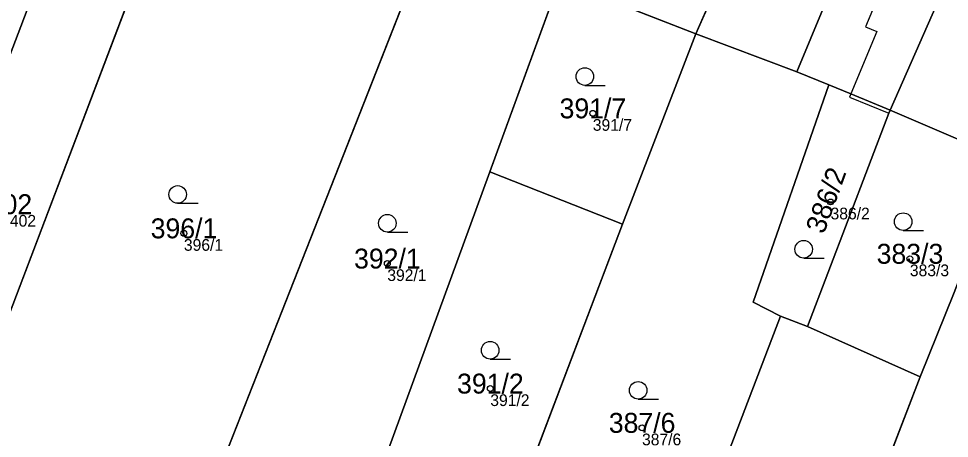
# Model space of a CAD drawing. Extents: x -603967 to -594699, y -1179315 to -1165625.
# Drawn here: x -597987.7 to -597908.3, y -1172471.7 to -1172435.9 of the extents above; entities that cross this region are included whole.
import ezdxf

# ---------------------------------------------------------------- set-up
doc = ezdxf.new("R2010")
doc.units = 0
for name, color, linetype in [('Definiční body', 7, 'Continuous'), ('Hranice parcel', 7, 'Continuous'), ('Parcelní čísla', 7, 'Continuous'), ('Polygon budovy', 7, 'Continuous'), ('Polygon parcely', 7, 'Continuous'), ('Vnitřní kresba', 7, 'Continuous'), ('Značky kultur', 7, 'Continuous')]:
    doc.layers.add(name, color=color, linetype=linetype)

msp = doc.modelspace()

# ---------------------------------------------------------------- linework, layer by layer
at = {"layer": 'Definiční body'}
for centre in [(-597938.73, -1172443.99994), (-597918.44, -1172451.55994), (-597973.63, -1172454.23994), (-597911.67, -1172456.40994), (-597956.27, -1172456.81994), (-597947.48, -1172467.48994), (-597934.53, -1172470.83994)]:
    msp.add_circle(centre, 0.25, dxfattribs=at)
at = {"layer": 'Hranice parcel'}
for p, q in [((-597980.13, -1172417.05), (-597997.89, -1172463.72)), ((-597972.94, -1172420.06), (-597996.28, -1172481.47)), ((-597952.43, -1172428.29), (-597976.69, -1172489.91)), ((-597947.52, -1172448.98), (-597941.7, -1172433.01)), ((-597941.57, -1172432.67), (-597929.95, -1172437.22)), ((-597929.95, -1172437.22), (-597928.44, -1172433.79)), ((-597929.95, -1172437.22), (-597936.19, -1172453.47)), ((-597921.32, -1172440.45), (-597929.95, -1172437.22)), ((-597921.32, -1172440.45), (-597918.59, -1172441.57)), ((-597918.59, -1172441.57), (-597925.05, -1172460.12)), ((-597913.46, -1172443.99), (-597920.4, -1172462.2)), ((-597913.36, -1172443.73), (-597913.46, -1172443.99)), ((-597913.36, -1172443.73), (-597903.59, -1172447.9)), ((-597957.89, -1172477.4), (-597947.52, -1172448.98)), ((-597947.52, -1172448.98), (-597936.19, -1172453.47)), ((-597936.19, -1172453.47), (-597954.39, -1172501.41)), ((-597925.05, -1172460.12), (-597922.72, -1172461.3)), ((-597922.72, -1172461.3), (-597934.53, -1172492.19)), ((-597920.4, -1172462.2), (-597922.72, -1172461.3)), ((-597920.4, -1172462.2), (-597910.8, -1172466.49)), ((-597914.89, -1172477.15), (-597910.8, -1172466.49))]:
    msp.add_line(p, q, dxfattribs=at)
for points in [[(-597902.19, -1172418.15), (-597905.49, -1172425.95), (-597906.92, -1172429.12), (-597913.36, -1172443.73)], [(-597914.37, -1172423.66), (-597915.21, -1172425.73), (-597921.32, -1172440.45)], [(-597918.59, -1172441.57), (-597916.72, -1172442.34), (-597913.36, -1172443.73)], [(-597910.8, -1172466.49), (-597907.89, -1172459.28), (-597903.94, -1172448.95)]]:
    msp.add_lwpolyline(points, dxfattribs=at)
at = {"layer": 'Polygon budovy'}
msp.add_lwpolyline([(-597910.03, -1172423.63), (-597915.46, -1172436.61), (-597914.49, -1172437.01), (-597916.72, -1172442.34), (-597913.36, -1172443.73), (-597906.92, -1172429.12), (-597905.49, -1172425.95), (-597902.19, -1172418.15), (-597910.27, -1172414.58), (-597913, -1172420.45), (-597910.18, -1172421.58), (-597910.1, -1172421.39), (-597908.61, -1172422.05), (-597909.43, -1172423.88)], close=True, dxfattribs=at)
at = {"layer": 'Polygon parcely'}
for points in [[(-597925.36, -1172426.7), (-597931.54, -1172424.24), (-597931.27, -1172423.61), (-597935.29, -1172421.88), (-597932.18, -1172414.61), (-597938.67, -1172411.59), (-597940.89, -1172416.56), (-597946.8, -1172430.62), (-597941.57, -1172432.67), (-597929.95, -1172437.22), (-597928.44, -1172433.79)], [(-597997.89, -1172463.72), (-597980.13, -1172417.05), (-597991.18, -1172412.89), (-598008.62, -1172456.57), (-598008.85, -1172457.12), (-598003.83, -1172459.18), (-598004.57, -1172460.97)], [(-597921.32, -1172440.45), (-597918.59, -1172441.57), (-597916.72, -1172442.34), (-597913.36, -1172443.73), (-597906.92, -1172429.12), (-597905.49, -1172425.95), (-597902.19, -1172418.15), (-597910.27, -1172414.58), (-597913, -1172420.45), (-597914.37, -1172423.66), (-597915.21, -1172425.73)], [(-597997.89, -1172463.72), (-598001.75, -1172473.86), (-598004.48, -1172481.01), (-597997.42, -1172484.47), (-597996.28, -1172481.47), (-597972.94, -1172420.06), (-597973.17, -1172419.98), (-597975.84, -1172418.88), (-597980.13, -1172417.05)], [(-597896.89, -1172429.99), (-597893.63, -1172421.98), (-597898.02, -1172420.02), (-597902.19, -1172418.15), (-597905.49, -1172425.95), (-597906.92, -1172429.12), (-597913.36, -1172443.73), (-597903.59, -1172447.9), (-597902.46, -1172444.87), (-597901.92, -1172443.44), (-597901.43, -1172442.13)], [(-597971.54, -1172420.55), (-597972.94, -1172420.06), (-597996.28, -1172481.47), (-597994.78, -1172482.12), (-597976.69, -1172489.91), (-597952.43, -1172428.29), (-597954.97, -1172427.19), (-597962.21, -1172424.41), (-597964.13, -1172429.19), (-597973.51, -1172425.78)], [(-597922.37, -1172427.03), (-597921.79, -1172427.33), (-597922.56, -1172429.09), (-597925.24, -1172435.22), (-597928.44, -1172433.79), (-597929.95, -1172437.22), (-597921.32, -1172440.45), (-597915.21, -1172425.73), (-597914.37, -1172423.66), (-597922.45, -1172420.12), (-597923.28, -1172421.8), (-597924.99, -1172425.88)], [(-597962.89, -1172478.21), (-597962.01, -1172475.86), (-597957.89, -1172477.4), (-597947.52, -1172448.98), (-597941.7, -1172433.01), (-597941.57, -1172432.67), (-597946.8, -1172430.62), (-597950.85, -1172428.97), (-597952.43, -1172428.29), (-597976.69, -1172489.91), (-597974.67, -1172490.78), (-597971, -1172492.97), (-597964.96, -1172496.04), (-597960.72, -1172484.95), (-597963.84, -1172483.78), (-597965.78, -1172488.97), (-597973.56, -1172486.08), (-597969.63, -1172475.68)], [(-597947.52, -1172448.98), (-597936.19, -1172453.47), (-597929.95, -1172437.22), (-597941.57, -1172432.67), (-597941.7, -1172433.01)], [(-597954.39, -1172501.41), (-597940.22, -1172507.07), (-597938.44, -1172502.41), (-597934.53, -1172492.19), (-597922.72, -1172461.3), (-597925.05, -1172460.12), (-597918.59, -1172441.57), (-597921.32, -1172440.45), (-597929.95, -1172437.22), (-597936.19, -1172453.47)], [(-597925.05, -1172460.12), (-597922.72, -1172461.3), (-597920.4, -1172462.2), (-597913.46, -1172443.99), (-597913.36, -1172443.73), (-597916.72, -1172442.34), (-597918.59, -1172441.57)], [(-597903.94, -1172448.95), (-597903.59, -1172447.9), (-597913.36, -1172443.73), (-597913.46, -1172443.99), (-597920.4, -1172462.2), (-597910.8, -1172466.49), (-597907.89, -1172459.28)], [(-597957.94, -1172485.98), (-597960.72, -1172484.95), (-597964.96, -1172496.04), (-597957.53, -1172499.87), (-597954.39, -1172501.41), (-597936.19, -1172453.47), (-597947.52, -1172448.98), (-597957.89, -1172477.4), (-597958.79, -1172479.8), (-597949.63, -1172483.21), (-597953.52, -1172493.67), (-597959.92, -1172491.29)], [(-597903.94, -1172448.95), (-597907.89, -1172459.28), (-597910.8, -1172466.49), (-597914.89, -1172477.15), (-597900.2, -1172482.53), (-597893.55, -1172463.53), (-597890.12, -1172453.78)], [(-597928.1, -1172511.61), (-597925.81, -1172505.64), (-597914.89, -1172477.15), (-597910.8, -1172466.49), (-597920.4, -1172462.2), (-597922.72, -1172461.3), (-597934.53, -1172492.19), (-597927.2, -1172494.99), (-597931.11, -1172505.27), (-597938.44, -1172502.41), (-597940.22, -1172507.07), (-597938.01, -1172508.05)]]:
    msp.add_lwpolyline(points, close=True, dxfattribs=at)
at = {"layer": 'Vnitřní kresba'}
for p, q in [((-597910.03, -1172423.63), (-597915.46, -1172436.61)), ((-597914.49, -1172437.01), (-597916.72, -1172442.34)), ((-597915.46, -1172436.61), (-597914.49, -1172437.01)), ((-597916.72, -1172442.34), (-597916.83, -1172442.62)), ((-597916.83, -1172442.62), (-597913.46, -1172443.99))]:
    msp.add_line(p, q, dxfattribs=at)
at = {"layer": 'Značky kultur'}
for p, q in [((-597939.413, -1172441.61), (-597937.663, -1172441.61)), ((-597974.163, -1172451.67), (-597972.413, -1172451.67)), ((-597956.263, -1172454.13), (-597954.513, -1172454.13)), ((-597912.243, -1172453.99), (-597910.493, -1172453.99)), ((-597920.733, -1172456.35), (-597918.983, -1172456.35)), ((-597947.493, -1172464.97), (-597945.743, -1172464.97)), ((-597934.863, -1172468.39), (-597933.113, -1172468.39))]:
    msp.add_line(p, q, dxfattribs=at)
for centre in [(-597939.41286, -1172440.85981), (-597974.16286, -1172450.91981), (-597956.26286, -1172453.37981), (-597912.24286, -1172453.23981), (-597920.73286, -1172455.59981), (-597947.49286, -1172464.21981), (-597934.86286, -1172467.63981)]:
    msp.add_circle(centre, 0.75, dxfattribs=at)

# ---------------------------------------------------------------- texts
at = {"layer": 'Definiční body'}
for s, p in [('391/7', (-597938.73, -1172445.489)), ('386/2', (-597918.44, -1172453.049)), ('402', (-597988.48, -1172453.669)), ('396/1', (-597973.63, -1172455.729)), ('383/3', (-597911.67, -1172457.899)), ('392/1', (-597956.27, -1172458.309)), ('391/2', (-597947.48, -1172468.979)), ('387/6', (-597934.53, -1172472.329))]:
    msp.add_text(s, height=0.999996, dxfattribs=at).set_placement(p)
at = {"layer": 'Parcelní čísla'}
for s, p in [('391/7', (-597941.566, -1172444.425)), ('402', (-597990.37, -1172452.605)), ('396/1', (-597976.466, -1172454.665)), ('392/1', (-597959.106, -1172457.245)), ('383/3', (-597914.506, -1172456.835)), ('391/2', (-597950.316, -1172467.915)), ('387/6', (-597937.366, -1172471.265))]:
    msp.add_text(s, height=1.699998, dxfattribs=at).set_placement(p)
msp.add_text('386/2', height=1.699998, rotation=70, dxfattribs=at).set_placement((-597919.01, -1172454.37))

doc.saveas('drawing.dxf')
